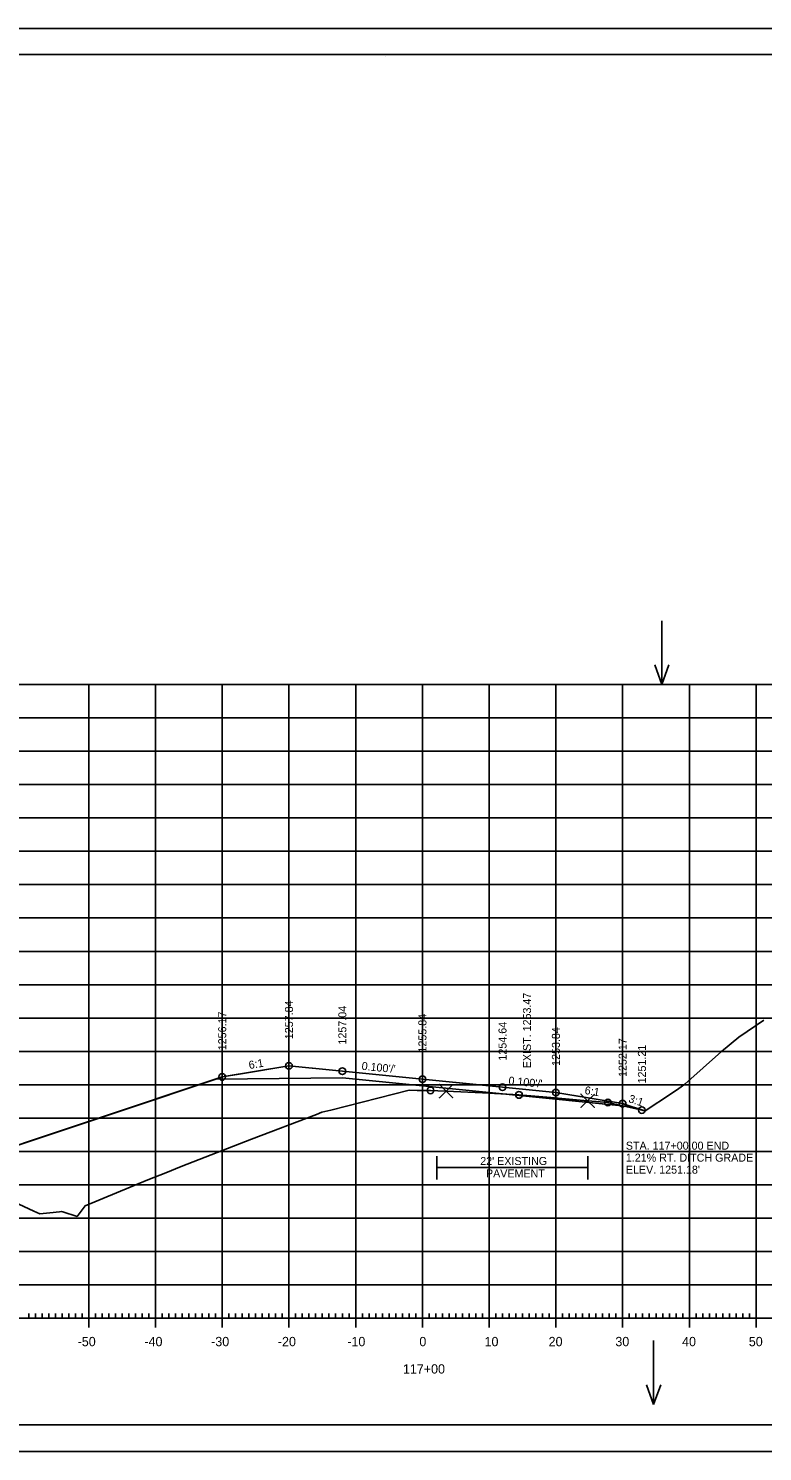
# Model space of a CAD drawing. Extents: x 1406028 to 1412453, y 321733 to 325986.
# Drawn here: x 1406530.9 to 1406640.9, y 324492.7 to 324706.1 of the extents above; entities that cross this region are included whole.
import ezdxf

# ---------------------------------------------------------------- set-up
doc = ezdxf.new("R2010")
doc.units = 0
for name, color, linetype in [('R_Alt Surface', 7, 'Continuous'), ('R_Axis', 7, 'Continuous'), ('R_Axis Annot', 7, 'Continuous'), ('R_Border', 7, 'Continuous'), ('R_Draft', 7, 'Continuous'), ('R_Drive', 7, 'Continuous'), ('R_Exist Surface', 7, 'Continuous'), ('R_Fin Surface', 7, 'Continuous'), ('R_Fin Surface Annot', 7, 'Continuous'), ('R_Grid', 7, 'Continuous'), ('R_No Plot', 7, 'Continuous'), ('R_Proposed Const Limits', 7, 'Continuous'), ('R_Proposed Road', 7, 'Continuous'), ('R_Water Annot', 7, 'Continuous'), ('R_Xsect Elev', 7, 'Continuous')]:
    doc.layers.add(name, color=color, linetype=linetype)

msp = doc.modelspace()

# ---------------------------------------------------------------- linework, layer by layer
at = {"layer": 'R_Alt Surface'}
msp.add_lwpolyline([(1406558.93, 324548.55), (1406577.89, 324548.74), (1406589.89, 324547.54), (1406601.89, 324546.34), (1406621.32, 324544.4)], dxfattribs=at)
at = {"layer": 'R_Axis'}
for p, q in [((1406449.89, 324512.71), (1406729.89, 324512.71)), ((1406530.89, 324512.71), (1406530.89, 324513.41)), ((1406531.89, 324512.71), (1406531.89, 324513.41)), ((1406532.89, 324512.71), (1406532.89, 324513.41)), ((1406533.89, 324512.71), (1406533.89, 324513.41)), ((1406534.89, 324512.71), (1406534.89, 324513.41)), ((1406535.89, 324512.71), (1406535.89, 324513.41)), ((1406536.89, 324512.71), (1406536.89, 324513.41)), ((1406537.89, 324512.71), (1406537.89, 324513.41)), ((1406538.89, 324512.71), (1406538.89, 324513.41)), ((1406539.89, 324511.31), (1406539.89, 324514.11)), ((1406540.89, 324512.71), (1406540.89, 324513.41)), ((1406541.89, 324512.71), (1406541.89, 324513.41)), ((1406542.89, 324512.71), (1406542.89, 324513.41)), ((1406543.89, 324512.71), (1406543.89, 324513.41)), ((1406544.89, 324512.71), (1406544.89, 324513.41)), ((1406545.89, 324512.71), (1406545.89, 324513.41)), ((1406546.89, 324512.71), (1406546.89, 324513.41)), ((1406547.89, 324512.71), (1406547.89, 324513.41)), ((1406548.89, 324512.71), (1406548.89, 324513.41)), ((1406549.89, 324511.31), (1406549.89, 324514.11)), ((1406550.89, 324512.71), (1406550.89, 324513.41)), ((1406551.89, 324512.71), (1406551.89, 324513.41)), ((1406552.89, 324512.71), (1406552.89, 324513.41)), ((1406553.89, 324512.71), (1406553.89, 324513.41)), ((1406554.89, 324512.71), (1406554.89, 324513.41)), ((1406555.89, 324512.71), (1406555.89, 324513.41)), ((1406556.89, 324512.71), (1406556.89, 324513.41)), ((1406557.89, 324512.71), (1406557.89, 324513.41)), ((1406558.89, 324512.71), (1406558.89, 324513.41)), ((1406559.89, 324511.31), (1406559.89, 324514.11)), ((1406560.89, 324512.71), (1406560.89, 324513.41)), ((1406561.89, 324512.71), (1406561.89, 324513.41)), ((1406562.89, 324512.71), (1406562.89, 324513.41)), ((1406563.89, 324512.71), (1406563.89, 324513.41)), ((1406564.89, 324512.71), (1406564.89, 324513.41)), ((1406565.89, 324512.71), (1406565.89, 324513.41)), ((1406566.89, 324512.71), (1406566.89, 324513.41)), ((1406567.89, 324512.71), (1406567.89, 324513.41)), ((1406568.89, 324512.71), (1406568.89, 324513.41)), ((1406569.89, 324511.31), (1406569.89, 324514.11)), ((1406570.89, 324512.71), (1406570.89, 324513.41)), ((1406571.89, 324512.71), (1406571.89, 324513.41)), ((1406572.89, 324512.71), (1406572.89, 324513.41)), ((1406573.89, 324512.71), (1406573.89, 324513.41)), ((1406574.89, 324512.71), (1406574.89, 324513.41)), ((1406575.89, 324512.71), (1406575.89, 324513.41)), ((1406576.89, 324512.71), (1406576.89, 324513.41)), ((1406577.89, 324512.71), (1406577.89, 324513.41)), ((1406578.89, 324512.71), (1406578.89, 324513.41)), ((1406579.89, 324511.31), (1406579.89, 324514.11)), ((1406580.89, 324512.71), (1406580.89, 324513.41)), ((1406581.89, 324512.71), (1406581.89, 324513.41)), ((1406582.89, 324512.71), (1406582.89, 324513.41)), ((1406583.89, 324512.71), (1406583.89, 324513.41)), ((1406584.89, 324512.71), (1406584.89, 324513.41)), ((1406585.89, 324512.71), (1406585.89, 324513.41)), ((1406586.89, 324512.71), (1406586.89, 324513.41)), ((1406587.89, 324512.71), (1406587.89, 324513.41)), ((1406588.89, 324512.71), (1406588.89, 324513.41)), ((1406589.89, 324511.31), (1406589.89, 324514.11)), ((1406590.89, 324512.71), (1406590.89, 324513.41)), ((1406591.89, 324512.71), (1406591.89, 324513.41)), ((1406592.89, 324512.71), (1406592.89, 324513.41)), ((1406593.89, 324512.71), (1406593.89, 324513.41)), ((1406594.89, 324512.71), (1406594.89, 324513.41)), ((1406595.89, 324512.71), (1406595.89, 324513.41)), ((1406596.89, 324512.71), (1406596.89, 324513.41)), ((1406597.89, 324512.71), (1406597.89, 324513.41)), ((1406598.89, 324512.71), (1406598.89, 324513.41)), ((1406599.89, 324511.31), (1406599.89, 324514.11)), ((1406600.89, 324512.71), (1406600.89, 324513.41)), ((1406601.89, 324512.71), (1406601.89, 324513.41)), ((1406602.89, 324512.71), (1406602.89, 324513.41)), ((1406603.89, 324512.71), (1406603.89, 324513.41)), ((1406604.89, 324512.71), (1406604.89, 324513.41)), ((1406605.89, 324512.71), (1406605.89, 324513.41)), ((1406606.89, 324512.71), (1406606.89, 324513.41)), ((1406607.89, 324512.71), (1406607.89, 324513.41)), ((1406608.89, 324512.71), (1406608.89, 324513.41)), ((1406609.89, 324511.31), (1406609.89, 324514.11)), ((1406610.89, 324512.71), (1406610.89, 324513.41)), ((1406611.89, 324512.71), (1406611.89, 324513.41)), ((1406612.89, 324512.71), (1406612.89, 324513.41)), ((1406613.89, 324512.71), (1406613.89, 324513.41)), ((1406614.89, 324512.71), (1406614.89, 324513.41)), ((1406615.89, 324512.71), (1406615.89, 324513.41)), ((1406616.89, 324512.71), (1406616.89, 324513.41)), ((1406617.89, 324512.71), (1406617.89, 324513.41)), ((1406618.89, 324512.71), (1406618.89, 324513.41)), ((1406619.89, 324511.31), (1406619.89, 324514.11)), ((1406620.89, 324512.71), (1406620.89, 324513.41)), ((1406621.89, 324512.71), (1406621.89, 324513.41)), ((1406622.89, 324512.71), (1406622.89, 324513.41)), ((1406623.89, 324512.71), (1406623.89, 324513.41)), ((1406624.89, 324512.71), (1406624.89, 324513.41)), ((1406625.89, 324512.71), (1406625.89, 324513.41)), ((1406626.89, 324512.71), (1406626.89, 324513.41)), ((1406627.89, 324512.71), (1406627.89, 324513.41)), ((1406628.89, 324512.71), (1406628.89, 324513.41)), ((1406629.89, 324511.31), (1406629.89, 324514.11)), ((1406630.89, 324512.71), (1406630.89, 324513.41)), ((1406631.89, 324512.71), (1406631.89, 324513.41)), ((1406632.89, 324512.71), (1406632.89, 324513.41)), ((1406633.89, 324512.71), (1406633.89, 324513.41)), ((1406634.89, 324512.71), (1406634.89, 324513.41)), ((1406635.89, 324512.71), (1406635.89, 324513.41)), ((1406636.89, 324512.71), (1406636.89, 324513.41)), ((1406637.89, 324512.71), (1406637.89, 324513.41)), ((1406638.89, 324512.71), (1406638.89, 324513.41)), ((1406639.89, 324511.31), (1406639.89, 324514.11))]:
    msp.add_line(p, q, dxfattribs=at)
at = {"layer": 'R_Border'}
for p, q in [((1406431.89, 324702.17), (1406748.07, 324702.17)), ((1406584.41, 324701.91), (1406584.41, 324701.91)), ((1406584.41, 324701.91), (1406584.41, 324701.91)), ((1406748.07, 324496.71), (1406431.89, 324496.71))]:
    msp.add_line(p, q, dxfattribs=at)
at = {"layer": 'R_Draft'}
for p, q in [((1406592.03, 324537.02), (1406592.03, 324533.53)), ((1406614.67, 324537.02), (1406614.67, 324533.53)), ((1406592.05, 324535.31), (1406614.64, 324535.31))]:
    msp.add_line(p, q, dxfattribs=at)
at = {"layer": 'R_Exist Surface'}
msp.add_lwpolyline([(1406526.38, 324531.23), (1406531.65, 324528.77), (1406532.58, 324528.34), (1406534.07, 324528.52), (1406535.52, 324528.68), (1406535.81, 324528.71), (1406536.02, 324528.66), (1406538.15, 324527.96), (1406538.15, 324527.96), (1406539.35, 324529.56), (1406548.73, 324533.45), (1406551.45, 324534.5), (1406553.73, 324535.44), (1406564.27, 324539.54), (1406574.01, 324543.26), (1406574.82, 324543.59), (1406576.15, 324543.92), (1406587.92, 324546.89), (1406589.09, 324546.87), (1406591.1, 324546.87), (1406592.22, 324546.82), (1406593.44, 324546.77), (1406598.87, 324546.49), (1406604.36, 324546.18), (1406609.11, 324545.79), (1406614.65, 324545.31), (1406615.91, 324545.2), (1406617.68, 324545.05), (1406619.94, 324544.53), (1406623.28, 324543.79), (1406627.22, 324546.39), (1406628.31, 324547.13), (1406629.21, 324547.78), (1406634.72, 324552.68), (1406637.32, 324554.86), (1406641.07, 324557.37)], dxfattribs=at)
at = {"layer": 'R_Fin Surface'}
for points in [[(1406500.18, 324528.97), (1406545.18, 324543.97), (1406558.93, 324548.55), (1406559.65, 324548.79), (1406559.89, 324548.88), (1406562.45, 324549.3), (1406569.89, 324550.54), (1406575.9, 324549.94), (1406577.89, 324549.74), (1406586.92, 324548.84), (1406589.89, 324548.54), (1406598.92, 324547.64), (1406601.89, 324547.34), (1406607.9, 324546.74), (1406609.89, 324546.54), (1406617.41, 324545.29), (1406619.89, 324544.88), (1406620.25, 324544.76), (1406621.32, 324544.4), (1406622.35, 324544.06), (1406622.78, 324543.91)], [(1406569.89, 324550.54), (1406577.89, 324549.74), (1406589.89, 324548.54), (1406601.89, 324547.34), (1406609.89, 324546.54)]]:
    msp.add_lwpolyline(points, dxfattribs=at)
at = {"layer": 'R_Grid'}
for p, q in [((1406449.89, 324607.71), (1406729.89, 324607.71)), ((1406539.89, 324512.71), (1406539.89, 324607.71)), ((1406549.89, 324512.71), (1406549.89, 324607.71)), ((1406559.89, 324512.71), (1406559.89, 324607.71)), ((1406569.89, 324512.71), (1406569.89, 324607.71)), ((1406579.89, 324512.71), (1406579.89, 324607.71)), ((1406589.89, 324512.71), (1406589.89, 324607.71)), ((1406599.89, 324512.71), (1406599.89, 324607.71)), ((1406609.89, 324512.71), (1406609.89, 324607.71)), ((1406619.89, 324512.71), (1406619.89, 324607.71)), ((1406629.89, 324512.71), (1406629.89, 324607.71)), ((1406639.89, 324512.71), (1406639.89, 324607.71)), ((1406449.89, 324602.71), (1406729.89, 324602.71)), ((1406449.89, 324597.71), (1406729.89, 324597.71)), ((1406449.89, 324592.71), (1406729.89, 324592.71)), ((1406449.89, 324587.71), (1406729.89, 324587.71)), ((1406449.89, 324582.71), (1406729.89, 324582.71)), ((1406449.89, 324577.71), (1406729.89, 324577.71)), ((1406449.89, 324572.71), (1406729.89, 324572.71)), ((1406449.89, 324567.71), (1406729.89, 324567.71)), ((1406449.89, 324562.71), (1406729.89, 324562.71)), ((1406449.89, 324557.71), (1406729.89, 324557.71)), ((1406449.89, 324552.71), (1406729.89, 324552.71)), ((1406449.89, 324547.71), (1406729.89, 324547.71)), ((1406449.89, 324542.71), (1406729.89, 324542.71)), ((1406449.89, 324537.71), (1406729.89, 324537.71)), ((1406449.89, 324532.71), (1406729.89, 324532.71)), ((1406449.89, 324527.71), (1406729.89, 324527.71)), ((1406449.89, 324522.71), (1406729.89, 324522.71)), ((1406449.89, 324517.71), (1406729.89, 324517.71)), ((1406449.89, 324512.71), (1406729.89, 324512.71))]:
    msp.add_line(p, q, dxfattribs=at)
at = {"layer": 'R_No Plot'}
for p, q in [((1406419.49, 324706.06), (1406752.82, 324706.06)), ((1406419.49, 324492.73), (1406752.82, 324492.73))]:
    msp.add_line(p, q, dxfattribs=at)
for points in [[(1406419.48, 324706.06), (1406752.82, 324706.06), (1406752.82, 324492.72), (1406419.48, 324492.72)], [(1406665.81, 324702.17), (1406685.43, 324702.17), (1406685.43, 324692.29), (1406701.54, 324692.29), (1406724.74, 324692.29), (1406724.74, 324667.95), (1406748.07, 324667.95), (1406748.07, 324496.71), (1406431.89, 324496.71), (1406431.89, 324702.17)], [(1406602.55, 324546.28), (1406604.36, 324546.18), (1406609.11, 324545.79), (1406614.65, 324545.31), (1406615.91, 324545.2), (1406617.68, 324545.05), (1406619.83, 324544.55)], [(1406619.83, 324544.55), (1406619.94, 324544.53), (1406622.92, 324543.88), (1406622.31, 324544.08), (1406621.34, 324544.4)], [(1406622.94, 324543.87), (1406622.99, 324543.86), (1406622.99, 324543.9)]]:
    msp.add_lwpolyline(points, close=True, dxfattribs=at)
for points in [[(1406526.38, 324531.23), (1406531.65, 324528.77), (1406532.58, 324528.34), (1406534.07, 324528.52), (1406535.52, 324528.68), (1406535.81, 324528.71), (1406536.02, 324528.66), (1406538.15, 324527.96), (1406538.15, 324527.96), (1406539.35, 324529.56), (1406548.73, 324533.45), (1406551.45, 324534.5), (1406553.73, 324535.44), (1406564.27, 324539.54), (1406574.01, 324543.26), (1406574.82, 324543.59), (1406576.15, 324543.92), (1406587.92, 324546.89), (1406589.09, 324546.87), (1406591.1, 324546.87), (1406592.22, 324546.82), (1406593.44, 324546.77), (1406598.87, 324546.49), (1406602.55, 324546.28), (1406601.91, 324546.34), (1406589.91, 324547.54), (1406577.91, 324548.74), (1406558.94, 324548.55), (1406537.41, 324541.37), (1406505.55, 324530.76)], [(1406593.44, 324546.77), (1406592.44, 324547.77), (1406593.44, 324546.77), (1406592.44, 324545.77), (1406593.44, 324546.77), (1406594.44, 324545.77), (1406593.44, 324546.77), (1406594.44, 324547.77)], [(1406614.65, 324545.31), (1406613.65, 324546.31), (1406614.65, 324545.31), (1406613.65, 324544.31), (1406614.65, 324545.31), (1406615.65, 324544.31), (1406614.65, 324545.31), (1406615.65, 324546.31)]]:
    msp.add_lwpolyline(points, dxfattribs=at)
for centre in [(1406569.89, 324550.54), (1406559.89, 324548.88), (1406577.89, 324549.74), (1406589.89, 324548.54), (1406591.1, 324546.87), (1406601.89, 324547.34), (1406604.36, 324546.18), (1406609.89, 324546.54), (1406617.68, 324545.05), (1406619.89, 324544.88), (1406622.78, 324543.91)]:
    msp.add_circle(centre, 0.5, dxfattribs=at)
at = {"layer": 'R_Proposed Const Limits'}
msp.add_lwpolyline([(1406619.89, 324544.88), (1406622.78, 324543.91)], dxfattribs=at)
at = {"layer": 'R_Proposed Road'}
for points in [[(1406569.89, 324550.54), (1406559.89, 324548.88)], [(1406559.89, 324548.88), (1406500.18, 324528.97)], [(1406609.89, 324546.54), (1406619.89, 324544.88)]]:
    msp.add_lwpolyline(points, dxfattribs=at)
at = {"layer": 'R_Water Annot'}
for p, q in [((1406625.77, 324617.28), (1406625.77, 324607.71)), ((1406625.77, 324607.71), (1406624.7, 324610.64)), ((1406625.77, 324607.71), (1406626.83, 324610.64)), ((1406624.52, 324509.36), (1406624.52, 324499.79)), ((1406624.52, 324499.79), (1406623.46, 324502.72)), ((1406624.52, 324499.79), (1406625.59, 324502.72))]:
    msp.add_line(p, q, dxfattribs=at)

# ---------------------------------------------------------------- texts
at = {"layer": 'R_Axis Annot'}
for s, p in [('-50', (1406538.23, 324508.51)), ('-40', (1406548.23, 324508.51)), ('-30', (1406558.23, 324508.51)), ('-20', (1406568.23, 324508.51)), ('-10', (1406578.63, 324508.51)), ('0', (1406589.43, 324508.51)), ('10', (1406599.2, 324508.51)), ('20', (1406608.8, 324508.51)), ('30', (1406618.8, 324508.51)), ('40', (1406628.8, 324508.51)), ('50', (1406638.8, 324508.51)), ('117+00', (1406586.97, 324504.41))]:
    msp.add_text(s, height=1.4, dxfattribs=at).set_placement(p)
at = {"layer": 'R_Draft'}
for s, p in [("22' EXISTING ", (1406598.55, 324535.68)), ('PAVEMENT', (1406599.41, 324533.82))]:
    msp.add_text(s, height=1.2, dxfattribs=at).set_placement(p)
at = {"layer": 'R_Drive'}
for s, p in [('STA. 117+00.00 END', (1406620.37, 324537.98)), ('1.21% RT. DITCH GRADE', (1406620.37, 324536.18)), ("ELEV. 1251.18'", (1406620.37, 324534.38))]:
    msp.add_text(s, height=1.2, dxfattribs=at).set_placement(p)
at = {"layer": 'R_Fin Surface Annot'}
for s, rotation, p in [('1257.84', 90, (1406570.49, 324554.54)), ('1257.04', 90, (1406578.49, 324553.74)), ('1256.17', 90, (1406560.49, 324552.88)), ('1255.84', 90, (1406590.49, 324552.54)), ('1254.64', 90, (1406602.49, 324551.34)), ('1253.84', 90, (1406610.49, 324550.54)), ('1252.17', 90, (1406620.49, 324548.88)), ('1251.21', 90, (1406623.38, 324547.91)), ('6:1', 9.4642, (1406563.96, 324550.06)), ("0.100'/'", 354.2894, (1406580.74, 324549.96)), ("0.100'/'", 354.2894, (1406602.74, 324547.76)), ('6:1', 350.5358, (1406614.13, 324546.34)), ('3:1', 341.5641, (1406620.67, 324545.14))]:
    msp.add_text(s, height=1.2, rotation=rotation, dxfattribs=at).set_placement(p)
at = {"layer": 'R_No Plot'}
for p in [(1406637.28, 324554.81), (1406587.87, 324546.84), (1406628.26, 324547.08), (1406574.77, 324543.54), (1406623.24, 324543.74), (1406564.23, 324539.49), (1406539.3, 324529.51), (1406532.54, 324528.29), (1406535.77, 324528.66), (1406538.11, 324527.91)]:
    msp.add_text('+', height=0.1, dxfattribs=at).set_placement(p)
at = {"layer": 'R_Xsect Elev'}
msp.add_text('EXIST. 1253.47', height=1.2, rotation=90, dxfattribs=at).set_placement((1406606.16, 324550.18))

doc.saveas('drawing.dxf')
